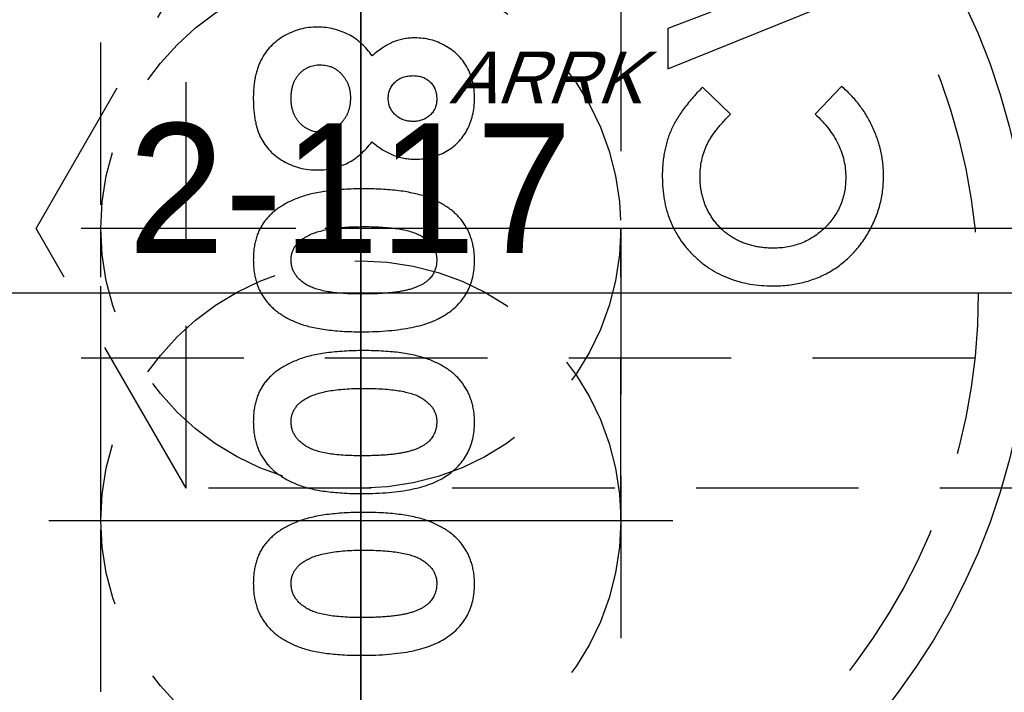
# Model space of a CAD drawing. Extents: x 2651 to 11825, y -3833 to 1075.
# Tile 338 of 656: x 4227 to 4243, y 449 to 460. Entities that reach past the tile are written whole.
import ezdxf

# ---------------------------------------------------------------- set-up
doc = ezdxf.new("R2010")
doc.units = 0
doc.header["$LTSCALE"] = 10
for name, pattern in [('CENTER', [2, 1.25, -0.25, 0.25, -0.25]), ('CNSCEN', [17, 15, -1, 0, -1]), ('CNSHID', [4, 3, -1]), ('HIDDEN', [0.375, 0.25, -0.125])]:
    doc.linetypes.add(name, pattern=pattern)
doc.layers.get('0').update_dxf_attribs({"linetype": 'CONTINUOUS'})
doc.layers.get('Defpoints').update_dxf_attribs({"linetype": 'CONTINUOUS'})
for name, color, linetype in [('1', 7, 'CONTINUOUS'), ('9', 3, 'CONTINUOUS'), ('COOL', 150, 'HIDDEN'), ('DIM', 3, 'CONTINUOUS'), ('WL1-HL', 4, 'CNSHID'), ('WOR1-CL', 1, 'CNSCEN'), ('WOR1-DL', 7, 'CONTINUOUS')]:
    doc.layers.add(name, color=color, linetype=linetype)
doc.styles.add('china', font='txt')
doc.styles.get("Standard").update_dxf_attribs({"font": 'romans.shx'})
doc.dimstyles.new('MM& INCH5', dxfattribs={"dimtxt": 5, "dimasz": 2.5, "dimexe": 1, "dimexo": 0.5, "dimtad": 0, "dimrnd": 1.38778e-17, "dimzin": 9, "dimdsep": 46, "dimtxsty": 'Standard', "dimblk": 'CLOSED', "dimcen": 0, "dimclrd": 3, "dimclre": 3, "dimclrt": 3, "dimazin": 2, "dimtfac": 0.75, "dimtofl": 0, "dimtmove": 0, "dimatfit": 3, "dimfxl": 0, "dimtolj": 1, "dimarcsym": 0})

# ---------------------------------------------------------------- blocks, each defined once
blk = doc.blocks.new('DSD')
at = {"layer": '1', "color": 7, "linetype": 'Continuous'}
for p, q in [((477.228, 547.808), (477.636, 548.234)), ((478.936, 548.234), (479.37, 547.821)), ((479.905, 547.538), (476.666, 546.23)), ((479.905, 546.918), (479.905, 547.538)), ((479.241, 546.666), (479.905, 546.918))]:
    blk.add_line(p, q, dxfattribs=at)
for points, knots in [([(484.61, 556.569), (484.539, 556.568), (484.4, 556.567), (484.2, 556.554), (484.015, 556.534), (483.845, 556.505), (483.69, 556.468), (483.552, 556.422), (483.427, 556.369), (483.353, 556.324), (483.317, 556.303)], [0, 0, 0, 0, 0.161071, 0.310789, 0.449904, 0.578376, 0.696617, 0.805987, 0.906562, 1, 1, 1, 1]), ([(486.281, 555.461), (486.28, 555.49), (486.279, 555.547), (486.272, 555.631), (486.258, 555.71), (486.24, 555.786), (486.216, 555.859), (486.187, 555.929), (486.152, 555.994), (486.112, 556.057), (486.067, 556.115), (486.016, 556.17), (485.96, 556.223), (485.897, 556.272), (485.83, 556.317), (485.757, 556.359), (485.679, 556.398), (485.594, 556.434), (485.502, 556.466), (485.402, 556.494), (485.292, 556.517), (485.173, 556.536), (485.046, 556.55), (484.909, 556.561), (484.763, 556.568), (484.662, 556.569), (484.61, 556.569)], [0, 0, 0, 0, 0.038217, 0.074867, 0.110158, 0.144454, 0.17808, 0.211171, 0.243687, 0.275872, 0.308376, 0.341263, 0.37515, 0.409655, 0.445157, 0.482073, 0.520576, 0.560554, 0.603108, 0.648689, 0.697948, 0.750768, 0.807309, 0.867656, 0.931861, 1, 1, 1, 1]), ([(483.317, 556.303), (483.282, 556.278), (483.213, 556.229), (483.123, 556.143), (483.047, 556.05), (482.984, 555.95), (482.935, 555.842), (482.901, 555.727), (482.881, 555.605), (482.878, 555.521), (482.876, 555.478)], [0, 0, 0, 0, 0.132314, 0.2587, 0.380912, 0.500535, 0.620923, 0.742376, 0.868281, 1, 1, 1, 1]), ([(483.458, 555.464), (483.459, 555.489), (483.461, 555.539), (483.481, 555.612), (483.512, 555.68), (483.55, 555.732), (483.585, 555.771), (483.618, 555.798), (483.654, 555.824), (483.695, 555.847), (483.741, 555.869), (483.79, 555.89), (483.845, 555.908), (483.904, 555.925), (483.969, 555.94), (484.041, 555.953), (484.12, 555.964), (484.205, 555.972), (484.298, 555.979), (484.398, 555.984), (484.505, 555.986), (484.579, 555.987), (484.617, 555.988)], [0, 0, 0, 0, 0.053834, 0.105543, 0.158054, 0.211987, 0.240207, 0.269794, 0.301343, 0.334608, 0.370284, 0.408089, 0.448681, 0.492069, 0.538664, 0.590371, 0.646388, 0.707195, 0.772947, 0.843643, 0.919308, 1, 1, 1, 1]), ([(484.617, 555.988), (484.666, 555.987), (484.761, 555.986), (484.897, 555.98), (485.021, 555.968), (485.133, 555.953), (485.233, 555.932), (485.322, 555.908), (485.399, 555.879), (485.465, 555.844), (485.52, 555.806), (485.568, 555.765), (485.609, 555.722), (485.642, 555.676), (485.668, 555.627), (485.686, 555.575), (485.697, 555.52), (485.699, 555.483), (485.7, 555.464)], [0, 0, 0, 0, 0.110734, 0.212341, 0.305502, 0.389835, 0.46669, 0.535262, 0.596763, 0.651066, 0.701036, 0.74786, 0.791833, 0.834284, 0.875334, 0.916035, 0.957652, 1, 1, 1, 1]), ([(482.876, 555.478), (482.877, 555.45), (482.878, 555.395), (482.886, 555.313), (482.9, 555.235), (482.919, 555.159), (482.943, 555.086), (482.973, 555.017), (483.009, 554.95), (483.05, 554.887), (483.096, 554.826), (483.149, 554.769), (483.207, 554.715), (483.271, 554.666), (483.341, 554.62), (483.416, 554.577), (483.497, 554.538), (483.584, 554.502), (483.679, 554.47), (483.782, 554.443), (483.893, 554.42), (484.014, 554.401), (484.143, 554.386), (484.281, 554.376), (484.428, 554.369), (484.528, 554.369), (484.58, 554.368)], [0, 0, 0, 0, 0.036635, 0.072034, 0.106626, 0.140306, 0.173619, 0.206426, 0.239067, 0.271883, 0.30484, 0.338529, 0.372616, 0.407548, 0.443719, 0.481312, 0.520113, 0.560913, 0.604025, 0.650075, 0.699572, 0.752363, 0.808789, 0.868954, 0.932675, 1, 1, 1, 1]), ([(484.58, 554.95), (484.529, 554.95), (484.431, 554.95), (484.29, 554.958), (484.161, 554.968), (484.044, 554.984), (483.94, 555.003), (483.849, 555.028), (483.769, 555.056), (483.701, 555.091), (483.644, 555.128), (483.594, 555.168), (483.552, 555.211), (483.517, 555.256), (483.49, 555.304), (483.471, 555.355), (483.46, 555.409), (483.458, 555.445), (483.458, 555.464)], [0, 0, 0, 0, 0.112115, 0.215802, 0.310203, 0.395993, 0.47341, 0.542778, 0.604548, 0.659357, 0.708764, 0.755356, 0.798687, 0.840017, 0.880203, 0.919733, 0.959049, 1, 1, 1, 1]), ([(484.58, 554.368), (484.632, 554.369), (484.734, 554.369), (484.882, 554.376), (485.021, 554.387), (485.151, 554.401), (485.272, 554.421), (485.385, 554.444), (485.489, 554.471), (485.583, 554.504), (485.671, 554.54), (485.752, 554.579), (485.827, 554.621), (485.896, 554.665), (485.959, 554.714), (486.017, 554.764), (486.067, 554.818), (486.113, 554.875), (486.153, 554.935), (486.188, 554.999), (486.216, 555.067), (486.24, 555.138), (486.258, 555.214), (486.272, 555.293), (486.279, 555.376), (486.28, 555.432), (486.281, 555.461)], [0, 0, 0, 0, 0.068491, 0.133077, 0.193829, 0.251083, 0.304401, 0.354408, 0.401295, 0.444701, 0.485692, 0.524676, 0.562307, 0.597947, 0.632474, 0.665752, 0.697985, 0.729586, 0.760825, 0.792355, 0.824313, 0.857156, 0.890927, 0.92596, 0.962061, 1, 1, 1, 1]), ([(485.7, 555.464), (485.699, 555.446), (485.698, 555.41), (485.687, 555.358), (485.67, 555.309), (485.645, 555.263), (485.613, 555.219), (485.575, 555.179), (485.529, 555.142), (485.495, 555.12), (485.477, 555.109)], [0, 0, 0, 0, 0.124035, 0.242846, 0.360342, 0.479042, 0.599334, 0.725488, 0.858549, 1, 1, 1, 1]), ([(485.477, 555.109), (485.453, 555.096), (485.403, 555.069), (485.318, 555.037), (485.223, 555.01), (485.116, 554.987), (484.998, 554.971), (484.868, 554.958), (484.728, 554.951), (484.631, 554.95), (484.58, 554.95)], [0, 0, 0, 0, 0.088871, 0.186355, 0.294078, 0.412237, 0.541778, 0.682703, 0.835096, 1, 1, 1, 1]), ([(484.61, 554.078), (484.539, 554.077), (484.4, 554.076), (484.2, 554.062), (484.015, 554.043), (483.845, 554.013), (483.69, 553.977), (483.552, 553.931), (483.427, 553.878), (483.353, 553.833), (483.317, 553.812)], [0, 0, 0, 0, 0.161071, 0.310789, 0.449904, 0.578376, 0.696617, 0.805987, 0.906562, 1, 1, 1, 1]), ([(486.281, 552.97), (486.28, 552.999), (486.279, 553.056), (486.272, 553.139), (486.258, 553.219), (486.24, 553.295), (486.216, 553.368), (486.187, 553.437), (486.152, 553.503), (486.112, 553.565), (486.067, 553.624), (486.016, 553.679), (485.96, 553.732), (485.897, 553.78), (485.83, 553.826), (485.757, 553.868), (485.679, 553.907), (485.594, 553.943), (485.502, 553.975), (485.402, 554.003), (485.292, 554.026), (485.173, 554.044), (485.046, 554.059), (484.909, 554.07), (484.763, 554.077), (484.662, 554.077), (484.61, 554.078)], [0, 0, 0, 0, 0.038217, 0.074867, 0.110158, 0.144454, 0.17808, 0.211171, 0.243687, 0.275872, 0.308376, 0.341263, 0.37515, 0.409655, 0.445157, 0.482073, 0.520576, 0.560554, 0.603108, 0.648689, 0.697948, 0.750768, 0.807309, 0.867656, 0.931861, 1, 1, 1, 1]), ([(483.317, 553.812), (483.282, 553.787), (483.213, 553.737), (483.123, 553.651), (483.047, 553.559), (482.984, 553.458), (482.935, 553.351), (482.901, 553.236), (482.881, 553.114), (482.878, 553.03), (482.876, 552.987)], [0, 0, 0, 0, 0.132314, 0.2587, 0.380912, 0.500535, 0.620923, 0.742376, 0.868281, 1, 1, 1, 1]), ([(483.458, 552.973), (483.459, 552.998), (483.461, 553.048), (483.481, 553.121), (483.512, 553.189), (483.55, 553.241), (483.585, 553.28), (483.618, 553.307), (483.654, 553.333), (483.695, 553.356), (483.741, 553.378), (483.79, 553.399), (483.845, 553.417), (483.904, 553.434), (483.969, 553.449), (484.041, 553.461), (484.12, 553.473), (484.205, 553.481), (484.298, 553.488), (484.398, 553.493), (484.505, 553.495), (484.579, 553.496), (484.617, 553.496)], [0, 0, 0, 0, 0.053834, 0.105543, 0.158054, 0.211987, 0.240207, 0.269794, 0.301343, 0.334608, 0.370284, 0.408089, 0.448681, 0.492069, 0.538664, 0.590371, 0.646388, 0.707195, 0.772947, 0.843643, 0.919308, 1, 1, 1, 1]), ([(484.617, 553.496), (484.666, 553.496), (484.761, 553.495), (484.897, 553.489), (485.021, 553.477), (485.133, 553.462), (485.233, 553.441), (485.322, 553.417), (485.399, 553.387), (485.465, 553.353), (485.52, 553.315), (485.568, 553.274), (485.609, 553.231), (485.642, 553.185), (485.668, 553.136), (485.686, 553.084), (485.697, 553.029), (485.699, 552.992), (485.7, 552.973)], [0, 0, 0, 0, 0.110734, 0.212341, 0.305502, 0.389835, 0.46669, 0.535262, 0.596763, 0.651066, 0.701036, 0.74786, 0.791833, 0.834284, 0.875334, 0.916035, 0.957652, 1, 1, 1, 1]), ([(482.876, 552.987), (482.877, 552.959), (482.878, 552.904), (482.886, 552.822), (482.9, 552.744), (482.919, 552.668), (482.943, 552.595), (482.973, 552.525), (483.009, 552.459), (483.05, 552.395), (483.096, 552.335), (483.149, 552.278), (483.207, 552.224), (483.271, 552.175), (483.341, 552.129), (483.416, 552.086), (483.497, 552.047), (483.584, 552.011), (483.679, 551.979), (483.782, 551.952), (483.893, 551.929), (484.014, 551.91), (484.143, 551.895), (484.281, 551.885), (484.428, 551.878), (484.528, 551.877), (484.58, 551.877)], [0, 0, 0, 0, 0.036635, 0.072034, 0.106626, 0.140306, 0.173619, 0.206426, 0.239067, 0.271883, 0.30484, 0.338529, 0.372616, 0.407548, 0.443719, 0.481312, 0.520113, 0.560913, 0.604025, 0.650075, 0.699572, 0.752363, 0.808789, 0.868954, 0.932675, 1, 1, 1, 1]), ([(484.58, 552.458), (484.529, 552.459), (484.431, 552.459), (484.29, 552.467), (484.161, 552.477), (484.044, 552.492), (483.94, 552.512), (483.849, 552.537), (483.769, 552.565), (483.701, 552.599), (483.644, 552.637), (483.594, 552.677), (483.552, 552.72), (483.517, 552.765), (483.49, 552.813), (483.471, 552.864), (483.46, 552.918), (483.458, 552.954), (483.458, 552.973)], [0, 0, 0, 0, 0.112115, 0.215802, 0.310203, 0.395993, 0.47341, 0.542778, 0.604548, 0.659357, 0.708764, 0.755356, 0.798687, 0.840017, 0.880203, 0.919733, 0.959049, 1, 1, 1, 1]), ([(484.58, 551.877), (484.632, 551.877), (484.734, 551.878), (484.882, 551.885), (485.021, 551.896), (485.151, 551.91), (485.272, 551.93), (485.385, 551.953), (485.489, 551.98), (485.583, 552.013), (485.671, 552.049), (485.752, 552.088), (485.827, 552.13), (485.896, 552.174), (485.959, 552.222), (486.017, 552.273), (486.067, 552.327), (486.113, 552.384), (486.153, 552.444), (486.188, 552.507), (486.216, 552.576), (486.24, 552.647), (486.258, 552.723), (486.272, 552.802), (486.279, 552.885), (486.28, 552.941), (486.281, 552.97)], [0, 0, 0, 0, 0.068491, 0.133077, 0.193829, 0.251083, 0.304401, 0.354408, 0.401295, 0.444701, 0.485692, 0.524676, 0.562307, 0.597947, 0.632474, 0.665752, 0.697985, 0.729586, 0.760825, 0.792355, 0.824313, 0.857156, 0.890927, 0.92596, 0.962061, 1, 1, 1, 1]), ([(485.7, 552.973), (485.699, 552.955), (485.698, 552.919), (485.687, 552.867), (485.67, 552.818), (485.645, 552.772), (485.613, 552.728), (485.575, 552.688), (485.529, 552.651), (485.495, 552.629), (485.477, 552.618)], [0, 0, 0, 0, 0.124035, 0.242846, 0.360342, 0.479042, 0.599334, 0.725488, 0.858549, 1, 1, 1, 1]), ([(485.477, 552.618), (485.453, 552.605), (485.403, 552.577), (485.318, 552.546), (485.223, 552.519), (485.116, 552.496), (484.998, 552.48), (484.868, 552.467), (484.728, 552.46), (484.631, 552.459), (484.58, 552.458)], [0, 0, 0, 0, 0.088871, 0.186355, 0.294078, 0.412237, 0.541778, 0.682703, 0.835096, 1, 1, 1, 1]), ([(484.61, 551.587), (484.539, 551.586), (484.4, 551.585), (484.2, 551.571), (484.015, 551.551), (483.845, 551.522), (483.69, 551.486), (483.552, 551.44), (483.427, 551.387), (483.353, 551.342), (483.317, 551.321)], [0, 0, 0, 0, 0.161071, 0.310789, 0.449904, 0.578376, 0.696617, 0.805987, 0.906562, 1, 1, 1, 1]), ([(486.281, 550.479), (486.28, 550.508), (486.279, 550.565), (486.272, 550.648), (486.258, 550.728), (486.24, 550.804), (486.216, 550.877), (486.187, 550.946), (486.152, 551.012), (486.112, 551.074), (486.067, 551.133), (486.016, 551.188), (485.96, 551.241), (485.897, 551.289), (485.83, 551.335), (485.757, 551.377), (485.679, 551.416), (485.594, 551.452), (485.502, 551.484), (485.402, 551.512), (485.292, 551.535), (485.173, 551.553), (485.046, 551.568), (484.909, 551.579), (484.763, 551.586), (484.662, 551.586), (484.61, 551.587)], [0, 0, 0, 0, 0.038217, 0.074867, 0.110158, 0.144454, 0.17808, 0.211171, 0.243687, 0.275872, 0.308376, 0.341263, 0.37515, 0.409655, 0.445157, 0.482073, 0.520576, 0.560554, 0.603108, 0.648689, 0.697948, 0.750768, 0.807309, 0.867656, 0.931861, 1, 1, 1, 1]), ([(483.317, 551.321), (483.282, 551.295), (483.213, 551.246), (483.123, 551.16), (483.047, 551.068), (482.984, 550.967), (482.935, 550.86), (482.901, 550.745), (482.881, 550.623), (482.878, 550.539), (482.876, 550.496)], [0, 0, 0, 0, 0.132314, 0.2587, 0.380912, 0.500535, 0.620923, 0.742376, 0.868281, 1, 1, 1, 1]), ([(483.458, 550.482), (483.459, 550.507), (483.461, 550.557), (483.481, 550.629), (483.512, 550.698), (483.55, 550.75), (483.585, 550.788), (483.618, 550.815), (483.654, 550.842), (483.695, 550.865), (483.741, 550.887), (483.79, 550.908), (483.845, 550.925), (483.904, 550.943), (483.969, 550.958), (484.041, 550.97), (484.12, 550.982), (484.205, 550.989), (484.298, 550.997), (484.398, 551.002), (484.505, 551.004), (484.579, 551.005), (484.617, 551.005)], [0, 0, 0, 0, 0.053834, 0.105543, 0.158054, 0.211987, 0.240207, 0.269794, 0.301343, 0.334608, 0.370284, 0.408089, 0.448681, 0.492069, 0.538664, 0.590371, 0.646388, 0.707195, 0.772947, 0.843643, 0.919308, 1, 1, 1, 1]), ([(484.617, 551.005), (484.666, 551.005), (484.761, 551.004), (484.897, 550.998), (485.021, 550.986), (485.133, 550.971), (485.233, 550.95), (485.322, 550.926), (485.399, 550.896), (485.465, 550.862), (485.52, 550.824), (485.568, 550.783), (485.609, 550.74), (485.642, 550.694), (485.668, 550.645), (485.686, 550.593), (485.697, 550.538), (485.699, 550.501), (485.7, 550.482)], [0, 0, 0, 0, 0.110734, 0.212341, 0.305502, 0.389835, 0.46669, 0.535262, 0.596763, 0.651066, 0.701036, 0.74786, 0.791833, 0.834284, 0.875334, 0.916035, 0.957652, 1, 1, 1, 1]), ([(478.281, 550.881), (478.241, 550.88), (478.162, 550.879), (478.046, 550.868), (477.932, 550.852), (477.823, 550.828), (477.716, 550.798), (477.614, 550.761), (477.514, 550.717), (477.418, 550.668), (477.326, 550.611), (477.239, 550.549), (477.156, 550.481), (477.078, 550.406), (477.004, 550.326), (476.936, 550.241), (476.871, 550.149), (476.812, 550.053), (476.759, 549.952), (476.711, 549.849), (476.672, 549.744), (476.639, 549.637), (476.615, 549.528), (476.596, 549.417), (476.586, 549.304), (476.584, 549.228), (476.583, 549.19)], [0, 0, 0, 0, 0.044663, 0.088512, 0.130926, 0.172904, 0.214, 0.254985, 0.295291, 0.335772, 0.376181, 0.416178, 0.45635, 0.496512, 0.537041, 0.578119, 0.619725, 0.662422, 0.705299, 0.74743, 0.789433, 0.831267, 0.872825, 0.91487, 0.957027, 1, 1, 1, 1]), ([(479.988, 549.199), (479.986, 549.26), (479.983, 549.378), (479.961, 549.551), (479.924, 549.715), (479.871, 549.872), (479.803, 550.02), (479.72, 550.159), (479.622, 550.29), (479.51, 550.412), (479.387, 550.522), (479.254, 550.619), (479.112, 550.699), (478.962, 550.766), (478.803, 550.818), (478.637, 550.854), (478.461, 550.877), (478.342, 550.879), (478.281, 550.881)], [0, 0, 0, 0, 0.067376, 0.131837, 0.194461, 0.255346, 0.315588, 0.375627, 0.436138, 0.497779, 0.55947, 0.620278, 0.680788, 0.741492, 0.803215, 0.866493, 0.93191, 1, 1, 1, 1]), ([(482.876, 550.496), (482.877, 550.468), (482.878, 550.413), (482.886, 550.331), (482.9, 550.253), (482.919, 550.177), (482.943, 550.104), (482.973, 550.034), (483.009, 549.968), (483.05, 549.904), (483.096, 549.843), (483.149, 549.787), (483.207, 549.733), (483.271, 549.684), (483.341, 549.638), (483.416, 549.595), (483.497, 549.556), (483.584, 549.52), (483.679, 549.488), (483.782, 549.461), (483.893, 549.438), (484.014, 549.418), (484.143, 549.404), (484.281, 549.394), (484.428, 549.387), (484.528, 549.386), (484.58, 549.386)], [0, 0, 0, 0, 0.036635, 0.072034, 0.106626, 0.140306, 0.173619, 0.206426, 0.239067, 0.271883, 0.30484, 0.338529, 0.372616, 0.407548, 0.443719, 0.481312, 0.520113, 0.560913, 0.604025, 0.650075, 0.699572, 0.752363, 0.808789, 0.868954, 0.932675, 1, 1, 1, 1]), ([(484.58, 549.967), (484.529, 549.967), (484.431, 549.968), (484.29, 549.975), (484.161, 549.986), (484.044, 550.001), (483.94, 550.021), (483.849, 550.045), (483.769, 550.074), (483.701, 550.108), (483.644, 550.146), (483.594, 550.186), (483.552, 550.229), (483.517, 550.274), (483.49, 550.322), (483.471, 550.373), (483.46, 550.426), (483.458, 550.463), (483.458, 550.482)], [0, 0, 0, 0, 0.112115, 0.215802, 0.310203, 0.395993, 0.47341, 0.542778, 0.604548, 0.659357, 0.708764, 0.755356, 0.798687, 0.840017, 0.880203, 0.919733, 0.959049, 1, 1, 1, 1]), ([(484.58, 549.386), (484.632, 549.386), (484.734, 549.387), (484.882, 549.393), (485.021, 549.405), (485.151, 549.419), (485.272, 549.439), (485.385, 549.462), (485.489, 549.489), (485.583, 549.522), (485.671, 549.558), (485.752, 549.597), (485.827, 549.639), (485.896, 549.683), (485.959, 549.731), (486.017, 549.782), (486.067, 549.836), (486.113, 549.892), (486.153, 549.953), (486.188, 550.016), (486.216, 550.084), (486.24, 550.156), (486.258, 550.231), (486.272, 550.31), (486.279, 550.394), (486.28, 550.45), (486.281, 550.479)], [0, 0, 0, 0, 0.068491, 0.133077, 0.193829, 0.251083, 0.304401, 0.354408, 0.401295, 0.444701, 0.485692, 0.524676, 0.562307, 0.597947, 0.632474, 0.665752, 0.697985, 0.729586, 0.760825, 0.792355, 0.824313, 0.857156, 0.890927, 0.92596, 0.962061, 1, 1, 1, 1]), ([(485.7, 550.482), (485.699, 550.463), (485.698, 550.428), (485.687, 550.376), (485.67, 550.327), (485.645, 550.28), (485.613, 550.237), (485.575, 550.197), (485.529, 550.16), (485.495, 550.138), (485.477, 550.127)], [0, 0, 0, 0, 0.124035, 0.242846, 0.360342, 0.479042, 0.599334, 0.725488, 0.858549, 1, 1, 1, 1]), ([(477.165, 549.213), (477.166, 549.25), (477.168, 549.324), (477.183, 549.433), (477.208, 549.536), (477.243, 549.636), (477.289, 549.731), (477.345, 549.821), (477.41, 549.907), (477.485, 549.987), (477.567, 550.06), (477.655, 550.124), (477.748, 550.178), (477.845, 550.223), (477.947, 550.257), (478.053, 550.282), (478.165, 550.296), (478.241, 550.298), (478.279, 550.299)], [0, 0, 0, 0, 0.064715, 0.127707, 0.188882, 0.249158, 0.309661, 0.370225, 0.432332, 0.495782, 0.559304, 0.621861, 0.683322, 0.744523, 0.806088, 0.868994, 0.933419, 1, 1, 1, 1]), ([(478.279, 550.299), (478.306, 550.299), (478.36, 550.298), (478.438, 550.292), (478.515, 550.281), (478.589, 550.265), (478.661, 550.246), (478.73, 550.223), (478.798, 550.194), (478.863, 550.162), (478.924, 550.124), (478.983, 550.084), (479.038, 550.041), (479.09, 549.993), (479.138, 549.942), (479.183, 549.887), (479.224, 549.829), (479.263, 549.767), (479.296, 549.703), (479.327, 549.637), (479.351, 549.568), (479.371, 549.498), (479.388, 549.427), (479.398, 549.353), (479.406, 549.278), (479.406, 549.227), (479.407, 549.202)], [0, 0, 0, 0, 0.045986, 0.090639, 0.134485, 0.177331, 0.219265, 0.260785, 0.302317, 0.343436, 0.384181, 0.424376, 0.464181, 0.504012, 0.543822, 0.583802, 0.624419, 0.665548, 0.706675, 0.747827, 0.788895, 0.830219, 0.871707, 0.913734, 0.956588, 1, 1, 1, 1]), ([(485.477, 550.127), (485.453, 550.114), (485.403, 550.086), (485.318, 550.055), (485.223, 550.028), (485.116, 550.005), (484.998, 549.989), (484.868, 549.975), (484.728, 549.969), (484.631, 549.968), (484.58, 549.967)], [0, 0, 0, 0, 0.088871, 0.186355, 0.294078, 0.412237, 0.541778, 0.682703, 0.835096, 1, 1, 1, 1]), ([(476.583, 549.19), (476.584, 549.157), (476.585, 549.092), (476.593, 548.996), (476.606, 548.9), (476.625, 548.805), (476.648, 548.71), (476.678, 548.617), (476.711, 548.525), (476.751, 548.434), (476.794, 548.345), (476.844, 548.259), (476.896, 548.175), (476.954, 548.096), (477.016, 548.019), (477.082, 547.945), (477.153, 547.875), (477.203, 547.831), (477.228, 547.808)], [0, 0, 0, 0, 0.062276, 0.123904, 0.185067, 0.24684, 0.308435, 0.370241, 0.432587, 0.495925, 0.559351, 0.621943, 0.684393, 0.746986, 0.809441, 0.872508, 0.935769, 1, 1, 1, 1]), ([(477.636, 548.234), (477.598, 548.271), (477.525, 548.341), (477.429, 548.455), (477.348, 548.573), (477.28, 548.694), (477.229, 548.819), (477.191, 548.947), (477.169, 549.079), (477.166, 549.168), (477.165, 549.213)], [0, 0, 0, 0, 0.139406, 0.272304, 0.399525, 0.522811, 0.642663, 0.761023, 0.879801, 1, 1, 1, 1]), ([(479.407, 549.202), (479.405, 549.158), (479.403, 549.073), (479.384, 548.948), (479.352, 548.829), (479.315, 548.734), (479.278, 548.66), (479.244, 548.603), (479.205, 548.544), (479.162, 548.485), (479.113, 548.424), (479.058, 548.362), (478.999, 548.298), (478.957, 548.256), (478.936, 548.234)], [0, 0, 0, 0, 0.117048, 0.22997, 0.340704, 0.449355, 0.505557, 0.565303, 0.628205, 0.694729, 0.765019, 0.83958, 0.91775, 1, 1, 1, 1]), ([(479.37, 547.821), (479.398, 547.85), (479.453, 547.907), (479.53, 547.993), (479.6, 548.078), (479.665, 548.161), (479.722, 548.244), (479.772, 548.325), (479.816, 548.405), (479.854, 548.485), (479.886, 548.565), (479.913, 548.648), (479.936, 548.733), (479.955, 548.821), (479.97, 548.911), (479.98, 549.005), (479.987, 549.101), (479.988, 549.166), (479.988, 549.199)], [0, 0, 0, 0, 0.077783, 0.151816, 0.22254, 0.290278, 0.354641, 0.415798, 0.474709, 0.530426, 0.58558, 0.640906, 0.697901, 0.75542, 0.814521, 0.874462, 0.93667, 1, 1, 1, 1]), ([(485.291, 549.095), (485.249, 549.094), (485.168, 549.091), (485.048, 549.071), (484.934, 549.036), (484.826, 548.988), (484.723, 548.927), (484.627, 548.851), (484.536, 548.762), (484.482, 548.695), (484.454, 548.66)], [0, 0, 0, 0, 0.127276, 0.250113, 0.370492, 0.489901, 0.611006, 0.735976, 0.864676, 1, 1, 1, 1]), ([(486.281, 547.987), (486.281, 548.018), (486.28, 548.079), (486.275, 548.168), (486.266, 548.252), (486.253, 548.331), (486.237, 548.405), (486.217, 548.474), (486.194, 548.538), (486.159, 548.617), (486.104, 548.706), (486.023, 548.804), (485.927, 548.889), (485.819, 548.963), (485.698, 549.021), (485.569, 549.065), (485.432, 549.091), (485.339, 549.094), (485.291, 549.095)], [0, 0, 0, 0, 0.055435, 0.108254, 0.158196, 0.205337, 0.250257, 0.292763, 0.333308, 0.371723, 0.445982, 0.520049, 0.595546, 0.673687, 0.753384, 0.833349, 0.915178, 1, 1, 1, 1]), ([(483.784, 548.929), (483.742, 548.928), (483.66, 548.925), (483.54, 548.903), (483.426, 548.865), (483.318, 548.814), (483.219, 548.75), (483.13, 548.673), (483.055, 548.582), (482.99, 548.482), (482.939, 548.372), (482.903, 548.252), (482.88, 548.124), (482.878, 548.036), (482.876, 547.991)], [0, 0, 0, 0, 0.085205, 0.168105, 0.249227, 0.330676, 0.411657, 0.491096, 0.570629, 0.651741, 0.734794, 0.819583, 0.907717, 1, 1, 1, 1]), ([(484.454, 548.66), (484.429, 548.681), (484.381, 548.724), (484.302, 548.778), (484.222, 548.824), (484.139, 548.863), (484.053, 548.892), (483.966, 548.914), (483.876, 548.926), (483.815, 548.928), (483.784, 548.929)], [0, 0, 0, 0, 0.132691, 0.261229, 0.386616, 0.5095, 0.631048, 0.753001, 0.875241, 1, 1, 1, 1]), ([(484.786, 547.986), (484.787, 548.004), (484.787, 548.04), (484.794, 548.093), (484.804, 548.143), (484.818, 548.192), (484.838, 548.238), (484.861, 548.282), (484.888, 548.323), (484.919, 548.362), (484.953, 548.397), (484.989, 548.429), (485.027, 548.455), (485.066, 548.476), (485.106, 548.494), (485.149, 548.505), (485.193, 548.513), (485.223, 548.514), (485.238, 548.514)], [0, 0, 0, 0, 0.070599, 0.139149, 0.206028, 0.270871, 0.334512, 0.399137, 0.463434, 0.527972, 0.592126, 0.65344, 0.712618, 0.770133, 0.826602, 0.883252, 0.941109, 1, 1, 1, 1]), ([(485.238, 548.514), (485.254, 548.514), (485.286, 548.513), (485.331, 548.506), (485.376, 548.495), (485.418, 548.479), (485.458, 548.459), (485.496, 548.434), (485.533, 548.405), (485.567, 548.371), (485.598, 548.334), (485.625, 548.293), (485.649, 548.25), (485.666, 548.204), (485.682, 548.155), (485.692, 548.104), (485.699, 548.049), (485.699, 548.012), (485.7, 547.993)], [0, 0, 0, 0, 0.060864, 0.120715, 0.178298, 0.236019, 0.29302, 0.351482, 0.411328, 0.473181, 0.535898, 0.598282, 0.66091, 0.724489, 0.789043, 0.857007, 0.926649, 1, 1, 1, 1]), ([(483.458, 548.005), (483.459, 548.029), (483.461, 548.075), (483.481, 548.142), (483.514, 548.201), (483.56, 548.253), (483.615, 548.295), (483.679, 548.327), (483.75, 548.345), (483.8, 548.347), (483.825, 548.348)], [0, 0, 0, 0, 0.127262, 0.247553, 0.366178, 0.488656, 0.611945, 0.735099, 0.863648, 1, 1, 1, 1]), ([(483.825, 548.348), (483.851, 548.347), (483.902, 548.344), (483.974, 548.325), (484.04, 548.293), (484.097, 548.248), (484.144, 548.194), (484.18, 548.133), (484.201, 548.065), (484.204, 548.018), (484.205, 547.994)], [0, 0, 0, 0, 0.133898, 0.261449, 0.385304, 0.511572, 0.636353, 0.7554, 0.874932, 1, 1, 1, 1]), ([(482.876, 547.991), (482.878, 547.946), (482.88, 547.86), (482.903, 547.734), (482.939, 547.617), (482.992, 547.508), (483.057, 547.409), (483.135, 547.321), (483.226, 547.244), (483.328, 547.179), (483.437, 547.126), (483.552, 547.088), (483.671, 547.066), (483.752, 547.063), (483.793, 547.061)], [0, 0, 0, 0, 0.091221, 0.177862, 0.261335, 0.343215, 0.424061, 0.504025, 0.585043, 0.667993, 0.751668, 0.833587, 0.916294, 1, 1, 1, 1]), ([(483.821, 547.642), (483.795, 547.643), (483.746, 547.646), (483.675, 547.664), (483.612, 547.697), (483.557, 547.74), (483.513, 547.795), (483.48, 547.858), (483.461, 547.929), (483.459, 547.979), (483.458, 548.005)], [0, 0, 0, 0, 0.133239, 0.257679, 0.377945, 0.498835, 0.619558, 0.739824, 0.86564, 1, 1, 1, 1]), ([(484.205, 547.994), (484.204, 547.969), (484.202, 547.921), (484.181, 547.853), (484.147, 547.792), (484.1, 547.739), (484.042, 547.696), (483.975, 547.664), (483.9, 547.646), (483.848, 547.643), (483.821, 547.642)], [0, 0, 0, 0, 0.1261, 0.245667, 0.362596, 0.483064, 0.606895, 0.731199, 0.860607, 1, 1, 1, 1]), ([(485.251, 547.476), (485.235, 547.477), (485.203, 547.478), (485.157, 547.484), (485.112, 547.496), (485.069, 547.512), (485.028, 547.532), (484.99, 547.558), (484.953, 547.587), (484.919, 547.622), (484.888, 547.659), (484.861, 547.699), (484.837, 547.741), (484.818, 547.786), (484.804, 547.833), (484.794, 547.882), (484.787, 547.933), (484.787, 547.968), (484.786, 547.986)], [0, 0, 0, 0, 0.063232, 0.123596, 0.183631, 0.241965, 0.301454, 0.360997, 0.421479, 0.484582, 0.547964, 0.610316, 0.672871, 0.735109, 0.798492, 0.863878, 0.930919, 1, 1, 1, 1]), ([(485.7, 547.993), (485.699, 547.974), (485.699, 547.936), (485.693, 547.881), (485.683, 547.83), (485.669, 547.781), (485.652, 547.735), (485.63, 547.692), (485.604, 547.652), (485.575, 547.616), (485.543, 547.583), (485.508, 547.554), (485.471, 547.53), (485.431, 547.51), (485.389, 547.495), (485.345, 547.484), (485.299, 547.477), (485.267, 547.476), (485.251, 547.476)], [0, 0, 0, 0, 0.075044, 0.146237, 0.214829, 0.280463, 0.343689, 0.406255, 0.467269, 0.527809, 0.587997, 0.646697, 0.703965, 0.760495, 0.818097, 0.877165, 0.937588, 1, 1, 1, 1]), ([(485.291, 546.895), (485.337, 546.896), (485.427, 546.899), (485.559, 546.926), (485.687, 546.97), (485.807, 547.029), (485.917, 547.103), (486.015, 547.189), (486.098, 547.288), (486.153, 547.38), (486.191, 547.46), (486.214, 547.523), (486.235, 547.591), (486.252, 547.662), (486.265, 547.738), (486.274, 547.818), (486.28, 547.901), (486.281, 547.958), (486.281, 547.987)], [0, 0, 0, 0, 0.082105, 0.162845, 0.24281, 0.324136, 0.404552, 0.481939, 0.558683, 0.635915, 0.675544, 0.716421, 0.758883, 0.802991, 0.848925, 0.897233, 0.947306, 1, 1, 1, 1]), ([(483.793, 547.061), (483.822, 547.062), (483.878, 547.063), (483.962, 547.074), (484.041, 547.093), (484.12, 547.12), (484.199, 547.156), (484.28, 547.206), (484.367, 547.266), (484.424, 547.314), (484.454, 547.339)], [0, 0, 0, 0, 0.117593, 0.230768, 0.342388, 0.452438, 0.56823, 0.697745, 0.841089, 1, 1, 1, 1]), ([(484.454, 547.339), (484.478, 547.305), (484.526, 547.237), (484.612, 547.149), (484.708, 547.072), (484.814, 547.009), (484.926, 546.958), (485.044, 546.922), (485.166, 546.899), (485.249, 546.896), (485.291, 546.895)], [0, 0, 0, 0, 0.126717, 0.250825, 0.374307, 0.498747, 0.623473, 0.74737, 0.87229, 1, 1, 1, 1])]:
    blk.add_open_spline(points, degree=3, knots=knots, dxfattribs=at)
blk = doc.blocks.new('*D116')
at = {"layer": 'Defpoints', "color": 0}
for p in [(4278.684, 927.642), (4278.684, 906.842), (4171.684, 387.642)]:
    blk.add_point(p, dxfattribs=at)
at = {"layer": 'DIM', "color": 3, "lineweight": -2}
blk.add_line((4278.684, 907.342), (4278.684, 927.642), dxfattribs=at)
at = {"layer": 'DIM', "color": 3, "insert": (4278.684, 950.648), "char_height": 5, "attachment_point": 5, "rotation": 90}
blk.add_mtext('\\A1;107 [4.213]', dxfattribs=at)
blk = doc.blocks.new('_Closed')
at = {"color": 0, "linetype": 'ByBlock', "lineweight": -2}
for p, q in [((-1, 0.1667), (0, 0)), ((-1, 0.1667), (-1, -0.1667)), ((0, 0), (-1, -0.1667)), ((0, 0), (-1, 0))]:
    blk.add_line(p, q, dxfattribs=at)
blk = doc.blocks.new('*D117')
at = {"layer": 'Defpoints', "color": 0}
for p in [(4291.684, 927.642), (4291.684, 912.642), (4171.684, 387.642)]:
    blk.add_point(p, dxfattribs=at)
at = {"layer": 'DIM', "color": 3, "lineweight": -2}
blk.add_line((4291.684, 913.142), (4291.684, 927.642), dxfattribs=at)
at = {"layer": 'DIM', "color": 3, "insert": (4291.684, 950.648), "char_height": 5, "attachment_point": 5, "rotation": 90}
blk.add_mtext('\\A1;120 [4.724]', dxfattribs=at)
blk = doc.blocks.new('*D118')
at = {"layer": 'Defpoints', "color": 0}
for p in [(4368.684, 927.642), (4368.684, 892.822), (4171.684, 387.642)]:
    blk.add_point(p, dxfattribs=at)
at = {"layer": 'DIM', "color": 3, "lineweight": -2}
blk.add_line((4368.684, 893.322), (4368.684, 927.642), dxfattribs=at)
at = {"layer": 'DIM', "color": 3, "insert": (4368.684, 950.648), "char_height": 5, "attachment_point": 5, "rotation": 90}
blk.add_mtext('\\A1;197 [7.756]', dxfattribs=at)
blk = doc.blocks.new('*D119')
at = {"layer": 'Defpoints', "color": 0}
for p in [(4376.684, 927.642), (4371.684, 807.17), (4171.684, 387.642)]:
    blk.add_point(p, dxfattribs=at)
at = {"layer": 'DIM', "color": 3, "lineweight": -2}
for p, q in [((4376.684, 922.642), (4376.684, 927.642)), ((4371.684, 917.642), (4376.684, 922.642)), ((4371.684, 807.67), (4371.684, 917.642))]:
    blk.add_line(p, q, dxfattribs=at)
at = {"layer": 'DIM', "color": 3, "insert": (4376.684, 951.005), "char_height": 5, "attachment_point": 5, "rotation": 90}
blk.add_mtext('\\A1;200 [7.874]', dxfattribs=at)
blk = doc.blocks.new('*D120')
at = {"layer": 'Defpoints', "color": 0}
for p in [(4411.684, 927.642), (4411.684, 912.642), (4171.684, 387.642)]:
    blk.add_point(p, dxfattribs=at)
at = {"layer": 'DIM', "color": 3, "lineweight": -2}
blk.add_line((4411.684, 913.142), (4411.684, 927.642), dxfattribs=at)
at = {"layer": 'DIM', "color": 3, "insert": (4411.684, 951.005), "char_height": 5, "attachment_point": 5, "rotation": 90}
blk.add_mtext('\\A1;240 [9.449]', dxfattribs=at)
blk = doc.blocks.new('*D121')
at = {"layer": 'Defpoints', "color": 0}
for p in [(4446.684, 927.642), (4446.684, 910.642), (4171.684, 387.642)]:
    blk.add_point(p, dxfattribs=at)
at = {"layer": 'DIM', "color": 3, "lineweight": -2}
blk.add_line((4446.684, 911.142), (4446.684, 927.642), dxfattribs=at)
at = {"layer": 'DIM', "color": 3, "insert": (4446.684, 953.386), "char_height": 5, "attachment_point": 5, "rotation": 90}
blk.add_mtext('\\A1;275 [10.827]', dxfattribs=at)
blk = doc.blocks.new('*D158')
at = {"layer": 'Defpoints', "color": 0}
for p in [(4247.884, 927.642), (4247.884, 766.102), (4171.684, 387.642)]:
    blk.add_point(p, dxfattribs=at)
at = {"layer": 'DIM', "color": 3, "lineweight": -2}
blk.add_line((4247.884, 766.602), (4247.884, 927.642), dxfattribs=at)
at = {"layer": 'DIM', "color": 3, "insert": (4247.884, 943.862), "char_height": 5, "attachment_point": 5, "rotation": 90}
blk.add_mtext('\\A1;76.2 [3]', dxfattribs=at)
blk = doc.blocks.new('*D159')
at = {"layer": 'Defpoints', "color": 0}
for p in [(4239.884, 927.642), (4246.684, 860.062), (4171.684, 387.642)]:
    blk.add_point(p, dxfattribs=at)
at = {"layer": 'DIM', "color": 3, "lineweight": -2}
for p, q in [((4239.884, 922.642), (4239.884, 927.642)), ((4246.684, 917.642), (4239.884, 922.642)), ((4246.684, 860.562), (4246.684, 917.642))]:
    blk.add_line(p, q, dxfattribs=at)
at = {"layer": 'DIM', "color": 3, "insert": (4239.884, 948.624), "char_height": 5, "attachment_point": 5, "rotation": 90}
blk.add_mtext('\\A1;75 [2.953]', dxfattribs=at)
blk = doc.blocks.new('*D160')
at = {"layer": 'Defpoints', "color": 0}
for p in [(4381.212, 797.642), (4473.321, 797.642), (4171.684, 387.642)]:
    blk.add_point(p, dxfattribs=at)
at = {"layer": 'DIM', "color": 3, "lineweight": -2}
blk.add_line((4381.712, 797.642), (4473.321, 797.642), dxfattribs=at)
at = {"layer": 'DIM', "color": 3, "insert": (4499.065, 797.642), "char_height": 5, "attachment_point": 5}
blk.add_mtext('\\A1;410 [16.142]', dxfattribs=at)
blk = doc.blocks.new('*D161')
at = {"layer": 'Defpoints', "color": 0}
for p in [(4274.104, 832.642), (4473.321, 832.642), (4171.684, 387.642)]:
    blk.add_point(p, dxfattribs=at)
at = {"layer": 'DIM', "color": 3, "lineweight": -2}
blk.add_line((4274.604, 832.642), (4473.321, 832.642), dxfattribs=at)
at = {"layer": 'DIM', "color": 3, "insert": (4496.684, 832.642), "char_height": 5, "attachment_point": 5}
blk.add_mtext('\\A1;445 [17.52]', dxfattribs=at)
blk = doc.blocks.new('*D162')
at = {"layer": 'Defpoints', "color": 0}
for p in [(4271.924, 879.642), (4485.526, 879.642), (4171.684, 387.642)]:
    blk.add_point(p, dxfattribs=at)
at = {"layer": 'DIM', "color": 3, "lineweight": -2}
blk.add_line((4272.424, 879.642), (4485.526, 879.642), dxfattribs=at)
at = {"layer": 'DIM', "color": 3, "insert": (4508.889, 879.642), "char_height": 5, "attachment_point": 5}
blk.add_mtext('\\A1;492 [19.37]', dxfattribs=at)
blk = doc.blocks.new('*D163')
at = {"layer": 'Defpoints', "color": 0}
for p in [(4285.884, 899.642), (4485.526, 899.642), (4171.684, 387.642)]:
    blk.add_point(p, dxfattribs=at)
at = {"layer": 'DIM', "color": 3, "lineweight": -2}
blk.add_line((4286.384, 899.642), (4485.526, 899.642), dxfattribs=at)
at = {"layer": 'DIM', "color": 3, "insert": (4511.27, 899.642), "char_height": 5, "attachment_point": 5}
blk.add_mtext('\\A1;512 [20.157]', dxfattribs=at)
blk = doc.blocks.new('*D164')
at = {"layer": 'Defpoints', "color": 0}
for p in [(4266.934, 743.242), (4473.321, 743.242), (4171.684, 387.642)]:
    blk.add_point(p, dxfattribs=at)
at = {"layer": 'DIM', "color": 3, "lineweight": -2}
blk.add_line((4267.434, 743.242), (4473.321, 743.242), dxfattribs=at)
at = {"layer": 'DIM', "color": 3, "insert": (4494.303, 743.242), "char_height": 5, "attachment_point": 5}
blk.add_mtext('\\A1;355.6 [14]', dxfattribs=at)
blk = doc.blocks.new('*D165')
at = {"layer": 'Defpoints', "color": 0}
for p in [(4446.684, 762.642), (4473.321, 762.642), (4171.684, 387.642)]:
    blk.add_point(p, dxfattribs=at)
at = {"layer": 'DIM', "color": 3, "lineweight": -2}
blk.add_line((4447.184, 762.642), (4473.321, 762.642), dxfattribs=at)
at = {"layer": 'DIM', "color": 3, "insert": (4499.065, 762.642), "char_height": 5, "attachment_point": 5}
blk.add_mtext('\\A1;375 [14.764]', dxfattribs=at)
blk = doc.blocks.new('*D166')
at = {"layer": 'Defpoints', "color": 0}
for p in [(4446.684, 719.642), (4473.321, 719.642), (4171.684, 387.642)]:
    blk.add_point(p, dxfattribs=at)
at = {"layer": 'DIM', "color": 3, "lineweight": -2}
blk.add_line((4447.184, 719.642), (4473.321, 719.642), dxfattribs=at)
at = {"layer": 'DIM', "color": 3, "insert": (4499.065, 719.642), "char_height": 5, "attachment_point": 5}
blk.add_mtext('\\A1;332 [13.071]', dxfattribs=at)
blk = doc.blocks.new('*D167')
at = {"layer": 'Defpoints', "color": 0}
for p in [(4445.644, 592.642), (4473.321, 592.642), (4171.684, 387.642)]:
    blk.add_point(p, dxfattribs=at)
at = {"layer": 'DIM', "color": 3, "lineweight": -2}
blk.add_line((4446.144, 592.642), (4473.321, 592.642), dxfattribs=at)
at = {"layer": 'DIM', "color": 3, "insert": (4496.684, 592.642), "char_height": 5, "attachment_point": 5}
blk.add_mtext('\\A1;205 [8.071]', dxfattribs=at)
blk = doc.blocks.new('*D168')
at = {"layer": 'Defpoints', "color": 0}
for p in [(4245.344, 590.842), (4473.321, 584.642), (4171.684, 387.642)]:
    blk.add_point(p, dxfattribs=at)
at = {"layer": 'DIM', "color": 3, "lineweight": -2}
for p, q in [((4245.844, 590.842), (4463.321, 590.842)), ((4463.321, 590.842), (4468.321, 584.642)), ((4468.321, 584.642), (4473.321, 584.642))]:
    blk.add_line(p, q, dxfattribs=at)
at = {"layer": 'DIM', "color": 3, "insert": (4491.922, 584.642), "char_height": 5, "attachment_point": 5}
blk.add_mtext('\\A1;203.2 [8]', dxfattribs=at)
blk = doc.blocks.new('*D169')
at = {"layer": 'Defpoints', "color": 0}
for p in [(4446.684, 612.642), (4473.321, 612.642), (4171.684, 387.642)]:
    blk.add_point(p, dxfattribs=at)
at = {"layer": 'DIM', "color": 3, "lineweight": -2}
blk.add_line((4447.184, 612.642), (4473.321, 612.642), dxfattribs=at)
at = {"layer": 'DIM', "color": 3, "insert": (4496.684, 612.642), "char_height": 5, "attachment_point": 5}
blk.add_mtext('\\A1;225 [8.858]', dxfattribs=at)
blk = doc.blocks.new('*D170')
at = {"layer": 'Defpoints', "color": 0}
for p in [(4446.684, 655.642), (4473.321, 655.642), (4171.684, 387.642)]:
    blk.add_point(p, dxfattribs=at)
at = {"layer": 'DIM', "color": 3, "lineweight": -2}
blk.add_line((4447.184, 655.642), (4473.321, 655.642), dxfattribs=at)
at = {"layer": 'DIM', "color": 3, "insert": (4499.065, 655.642), "char_height": 5, "attachment_point": 5}
blk.add_mtext('\\A1;268 [10.551]', dxfattribs=at)
blk = doc.blocks.new('*D171')
at = {"layer": 'Defpoints', "color": 0}
for p in [(4446.684, 562.642), (4473.321, 562.642), (4171.684, 387.642)]:
    blk.add_point(p, dxfattribs=at)
at = {"layer": 'DIM', "color": 3, "lineweight": -2}
blk.add_line((4447.184, 562.642), (4473.321, 562.642), dxfattribs=at)
at = {"layer": 'DIM', "color": 3, "insert": (4493.946, 562.642), "char_height": 5, "attachment_point": 5}
blk.add_mtext('\\A1;175 [6.89]', dxfattribs=at)
blk = doc.blocks.new('*D172')
at = {"layer": 'Defpoints', "color": 0}
for p in [(4446.684, 519.642), (4473.321, 519.642), (4171.684, 387.642)]:
    blk.add_point(p, dxfattribs=at)
at = {"layer": 'DIM', "color": 3, "lineweight": -2}
blk.add_line((4447.184, 519.642), (4473.321, 519.642), dxfattribs=at)
at = {"layer": 'DIM', "color": 3, "insert": (4496.327, 519.642), "char_height": 5, "attachment_point": 5}
blk.add_mtext('\\A1;132 [5.197]', dxfattribs=at)
blk = doc.blocks.new('*D173')
at = {"layer": 'Defpoints', "color": 0}
for p in [(4446.684, 455.642), (4473.321, 455.642), (4171.684, 387.642)]:
    blk.add_point(p, dxfattribs=at)
at = {"layer": 'DIM', "color": 3, "lineweight": -2}
blk.add_line((4447.184, 455.642), (4473.321, 455.642), dxfattribs=at)
at = {"layer": 'DIM', "color": 3, "insert": (4494.184, 455.642), "char_height": 5, "attachment_point": 5}
blk.add_mtext('\\A1;68 [2.677]', dxfattribs=at)
blk = doc.blocks.new('*D190')
at = {"layer": 'Defpoints', "color": 0}
for p in [(4401.864, 859.642), (4485.526, 859.642), (4171.684, 387.642)]:
    blk.add_point(p, dxfattribs=at)
at = {"layer": 'DIM', "color": 3, "lineweight": -2}
blk.add_line((4402.364, 859.642), (4485.526, 859.642), dxfattribs=at)
at = {"layer": 'DIM', "color": 3, "insert": (4511.27, 859.642), "char_height": 5, "attachment_point": 5}
blk.add_mtext('\\A1;472 [18.583]', dxfattribs=at)
blk = doc.blocks.new('117')
at = {"layer": 'WL1-HL'}
for radius in [13.87, 10.3]:
    blk.add_circle((254.95, 1693.104), radius, dxfattribs=at)
at = {"layer": 'WOR1-CL'}
for p, q in [((254.95, 1707.474), (254.95, 1678.734)), ((269.32, 1693.104), (240.58, 1693.104))]:
    blk.add_line(p, q, dxfattribs=at)
at = {"layer": '9', "style": 'china'}
blk.add_text('2-117', height=2, dxfattribs=at).set_placement((251.365, 1693.722))
at = {"layer": 'WOR1-DL', "style": 'china', "oblique": 20}
blk.add_text('ARRK', height=0.8, dxfattribs=at).set_placement((256.305, 1696.027))
blk = doc.blocks.new('A$C257357D5')
at = {"layer": 'COOL', "color": 1, "linetype": 'CENTER'}
for p, q in [((61, -60.106), (61, 35)), ((275, -31), (58.88, -31)), ((56.2, -35.5), (65.8, -35.5))]:
    blk.add_line(p, q, dxfattribs=at)
at = {"layer": 'COOL'}
for p, q in [((58.309, -35), (58.309, -27)), ((70.447, -31), (51.553, -31)), ((57, -35.5), (57, -31)), ((65, -35.5), (65, -31)), ((70.447, -33), (51.553, -33))]:
    blk.add_line(p, q, dxfattribs=at)
for points in [[(57, -49.388), (57, 32.691), (61, 35), (65, 32.691), (65, -49.388)], [(237.406, -35), (58.309, -35), (56, -31), (58.309, -27), (237.406, -27)]]:
    blk.add_lwpolyline(points, dxfattribs=at)
for centre, radius in [((61, -32), 9.5), ((61, -31), 4), ((61, -35.5), 4)]:
    blk.add_circle(centre, radius, dxfattribs=at)
blk.add_blockref('117', (-193.95, -1725.104), dxfattribs=at)

msp = doc.modelspace()

# ---------------------------------------------------------------- block references
at = {"layer": 'DIM', "rotation": 180}
msp.add_blockref('DSD', (4717.309, 1006.636), dxfattribs=at)
at = {"layer": 'DIM'}
msp.add_blockref('A$C257357D5', (4171.684, 487.642), dxfattribs=at)

# ---------------------------------------------------------------- dimensions: what is measured, and where the dimension line sits
for feature_location, offset, dtype, picture, middle in [((4446.684, 910.642), (0, 17), 1, '*D121', (4446.684, 953.386)), ((4371.684, 807.17), (5, 120.472), 1, '*D119', (4376.684, 951.005)), ((4411.684, 912.642), (0, 15), 1, '*D120', (4411.684, 951.005)), ((4278.684, 906.842), (0, 20.8), 1, '*D116', (4278.684, 950.648)), ((4291.684, 912.642), (0, 15), 1, '*D117', (4291.684, 950.648)), ((4368.684, 892.822), (0, 34.82), 1, '*D118', (4368.684, 950.648)), ((4246.684, 860.062), (-6.8, 67.58), 1, '*D159', (4239.884, 948.624)), ((4247.884, 766.102), (0, 161.54), 1, '*D158', (4247.884, 943.862)), ((4285.884, 899.642), (199.642, 0), 0, '*D163', (4511.27, 899.642)), ((4271.924, 879.642), (213.602, 0), 0, '*D162', (4508.889, 879.642)), ((4401.864, 859.642), (83.662, 0), 0, '*D190', (4511.27, 859.642)), ((4274.104, 832.642), (199.217, 0), 0, '*D161', (4496.684, 832.642)), ((4381.212, 797.642), (92.109, 0), 0, '*D160', (4499.065, 797.642)), ((4446.684, 762.642), (26.637, 0), 0, '*D165', (4499.065, 762.642)), ((4266.934, 743.242), (206.387, 0), 0, '*D164', (4494.303, 743.242)), ((4446.684, 719.642), (26.637, 0), 0, '*D166', (4499.065, 719.642)), ((4446.684, 655.642), (26.637, 0), 0, '*D170', (4499.065, 655.642)), ((4446.684, 612.642), (26.637, 0), 0, '*D169', (4496.684, 612.642)), ((4445.644, 592.642), (27.677, 0), 0, '*D167', (4496.684, 592.642)), ((4245.344, 590.842), (227.977, -6.2), 0, '*D168', (4491.922, 584.642)), ((4446.684, 562.642), (26.637, 0), 0, '*D171', (4493.946, 562.642)), ((4446.684, 519.642), (26.637, 0), 0, '*D172', (4496.327, 519.642)), ((4446.684, 455.642), (26.637, 0), 0, '*D173', (4494.184, 455.642))]:
    dim = msp.add_ordinate_dim(feature_location=feature_location, offset=offset, dtype=dtype, origin=(4171.684, 387.642), dimstyle='MM& INCH5', dxfattribs=at)
    dim.commit()
    dim.dimension.update_dxf_attribs({"geometry": picture, "text_midpoint": middle})

doc.saveas('drawing.dxf')
